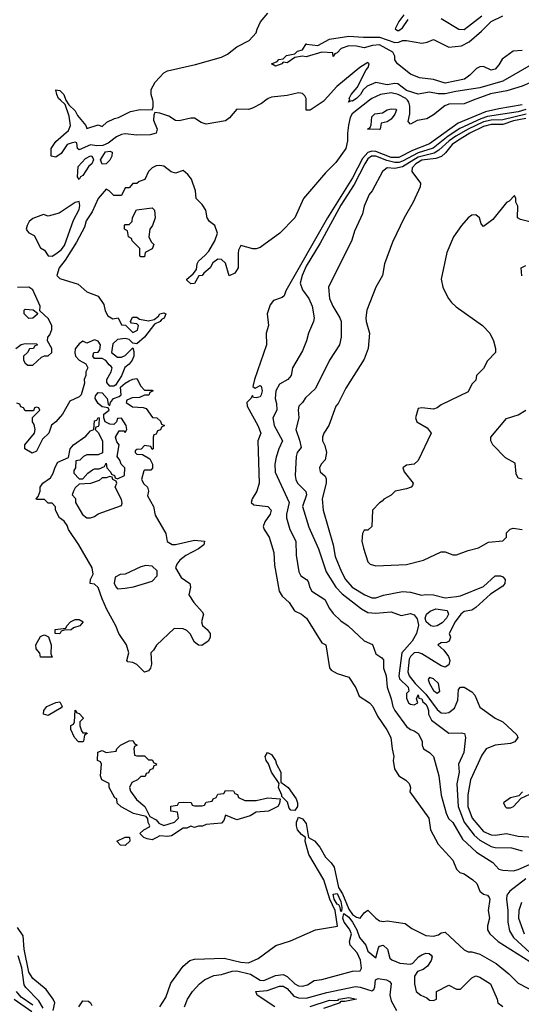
# Model space of a CAD drawing. Header units: inches. Extents: x 2348352 to 2479776, y 460422 to 613655.
# Tile 535 of 590: x 2451182 to 2453786, y 575303 to 580419. Entities that reach past the tile are written whole.
import ezdxf

# ---------------------------------------------------------------- set-up
doc = ezdxf.new("R2010")
doc.units = ezdxf.units.IN
doc.header["$MEASUREMENT"] = 0
doc.layers.add('C4557', color=7, linetype='Continuous')
doc.layers.add('C4558', color=7, linetype='Continuous')

msp = doc.modelspace()

# ---------------------------------------------------------------- linework, layer by layer
at = {"layer": 'C4557', "color": 4}
for points, elevation in [([(2452997.7, 580000), (2452908, 579930), (2452897.1, 579910), (2452888.6, 579871.4), (2452883.1, 579830), (2452884, 579790), (2452874.8, 579750), (2452822.5, 579677.5), (2452770, 579624), (2452656, 579490), (2452610, 579388.7), (2452532, 579310), (2452430, 579235.3), (2452410, 579228), (2452391.6, 579228.4), (2452330, 579246), (2452318, 579222), (2452315.3, 579204.7), (2452316, 579130), (2452298, 579102), (2452270, 579088.7), (2452250, 579154), (2452230, 579173.2), (2452210, 579175.3), (2452184, 579156), (2452170.7, 579130), (2452138, 579102), (2452130, 579089.2), (2452111.3, 579088.7), (2452090, 579049), (2452070, 579046), (2452050, 579066), (2452049, 579070), (2452082, 579098), (2452099, 579121), (2452102.7, 579150), (2452110, 579164.7), (2452145.2, 579194.8), (2452163.1, 579216.9), (2452195.3, 579270), (2452208.7, 579310), (2452195.3, 579350), (2452168, 579370), (2452155.3, 579390), (2452148.7, 579430), (2452130, 579458), (2452098, 579490), (2452094, 579530), (2452073.2, 579590), (2452054.8, 579614.8), (2452030, 579635.3), (2451990, 579622), (2451969.1, 579629.1), (2451930, 579658), (2451910, 579662), (2451890, 579659), (2451870, 579648.7), (2451851.3, 579630), (2451830.8, 579589.2), (2451802, 579578), (2451790, 579568), (2451770, 579568), (2451750, 579546), (2451730, 579546), (2451710, 579506), (2451670, 579506), (2451646, 579530), (2451630, 579538), (2451590, 579489), (2451558.6, 579421.4), (2451526.5, 579373.5), (2451518.5, 579341.5), (2451476.9, 579263.1), (2451418, 579170), (2451386, 579130), (2451374.8, 579090), (2451390, 579074.8), (2451485.4, 579045.4), (2451530, 579004.7), (2451590, 578982), (2451619.6, 578939.6), (2451625.4, 578905.4), (2451639.8, 578879.8), (2451665.4, 578865.4), (2451694, 578870), (2451710, 578834), (2451732, 578832), (2451770, 578794), (2451793.6, 578806.4), (2451798, 578830), (2451790, 578838), (2451762, 578842), (2451758, 578850), (2451767.3, 578872.7), (2451790, 578874), (2451803.6, 578863.6), (2451850, 578854), (2451879.5, 578860.5), (2451902, 578878), (2451910, 578890.6), (2451930, 578896.3), (2451941, 578890), (2451932.5, 578867.5), (2451918.8, 578861.2), (2451910.8, 578850), (2451882.5, 578837.5), (2451830, 578769), (2451790, 578735.3), (2451770, 578738), (2451750, 578758), (2451730, 578762), (2451690, 578758), (2451666, 578734), (2451658, 578690), (2451690, 578664.7), (2451710, 578664.7), (2451730, 578674.8), (2451770, 578714), (2451775.3, 578695.3), (2451774, 578670), (2451766, 578650), (2451750.9, 578629.1), (2451727.5, 578612.5), (2451710.8, 578569.2), (2451679.8, 578520.2), (2451670, 578515.3), (2451650, 578515.3), (2451634.6, 578534.6), (2451634, 578550), (2451657.2, 578590), (2451662, 578610), (2451657.2, 578617.2), (2451645.6, 578625.6), (2451629, 578649), (2451610, 578658), (2451570, 578658), (2451562, 578670), (2451566, 578690), (2451590, 578692), (2451597.2, 578702.8), (2451602, 578730), (2451590, 578748), (2451570, 578755.3), (2451530, 578738), (2451510, 578748.7), (2451490, 578735.3), (2451470.6, 578709.4), (2451467.7, 578687.7), (2451470.8, 578670), (2451491, 578650), (2451524.7, 578630), (2451536, 578610), (2451524.7, 578590), (2451524.7, 578570), (2451516, 578550), (2451518.8, 578530), (2451500.7, 578470), (2451490, 578459.3), (2451442.4, 578437.6), (2451404.9, 578370), (2451370, 578329.3), (2451347.7, 578312.3), (2451333.4, 578270), (2451300.9, 578239.1), (2451270, 578177.2), (2451247, 578167), (2451208.7, 578190), (2451208.7, 578210), (2451259, 578270), (2451262, 578290), (2451256.4, 578316.4), (2451248, 578330), (2451248, 578352), (2451286, 578390), (2451282, 578402), (2451270, 578406), (2451258, 578402), (2451254, 578386), (2451210, 578386), (2451202, 578402), (2451187.3, 578407.3), (2451182, 578422), (2451167.3, 578427.3)], 36), ([(2452459.1, 580000), (2452437.1, 579982.9), (2452390, 579959.3), (2452370, 579952.7), (2452310, 579953.2), (2452270.6, 579909.4), (2452250, 579894), (2452150, 579875.3), (2452124.7, 579884.7), (2452090, 579908), (2452070, 579908), (2452010, 579894), (2451990, 579896), (2451956.8, 579916.8), (2451910, 579933.7), (2451883.4, 579936.6), (2451878, 579922), (2451877.1, 579897.1), (2451894.8, 579850), (2451890, 579828.7), (2451858.8, 579821.2), (2451790, 579819.3), (2451730, 579826.6), (2451710, 579822.9), (2451684, 579810), (2451642, 579778), (2451614, 579766), (2451582.7, 579762.7), (2451550, 579768), (2451490, 579742), (2451482, 579750), (2451479, 579779), (2451470, 579782), (2451450, 579778), (2451428.8, 579771.2), (2451396.5, 579723.5), (2451370, 579704.5), (2451345.2, 579710), (2451344.7, 579750), (2451370, 579786), (2451436, 579844), (2451446, 579870), (2451438, 579918), (2451418, 579978), (2451394.4, 580000)], 32), ([(2451422.3, 580000), (2451437.3, 579977.3), (2451470, 579944.7), (2451481.6, 579921.6), (2451524.7, 579870), (2451530, 579854), (2451590, 579872), (2451610, 579864.7), (2451633.6, 579886.4), (2451674.5, 579905.5), (2451695.3, 579910), (2451757.6, 579942.4), (2451807.7, 579952.3), (2451869.4, 579950.6), (2451874.7, 579965.3), (2451874.5, 579994.5), (2451872.9, 580000)], 32), ([(2452764.8, 580000), (2452762.5, 579997.5), (2452690, 579948.7), (2452669, 579949), (2452668.7, 580000)], 32), ([(2452916.7, 580000), (2452910, 579995.1), (2452902.8, 579997.2), (2452889.6, 579989.6), (2452893.6, 580000)], 32), ([(2453536.6, 580000), (2453490, 579982.4), (2453410, 579979.6), (2453389, 579971), (2453330, 579924.5), (2453295.6, 579904.4), (2453245.5, 579894.5), (2453210, 579875.3), (2453199, 579890), (2453206.6, 579930), (2453207.6, 579970), (2453202, 579990), (2453194.5, 580000)], 36), ([(2453790, 579976.8), (2453670, 579956.5), (2453600.5, 579939.5), (2453458.1, 579881.9), (2453310, 579773.5), (2453221, 579739), (2453150, 579702.7), (2453110, 579703.4), (2453030, 579734.3), (2453010, 579735.9), (2452990, 579728.4), (2452962.2, 579697.8), (2452910, 579597.6), (2452779.4, 579390), (2452564, 579010), (2452555.2, 578984.8), (2452544.5, 578975.5), (2452500.3, 578959.8), (2452481.8, 578938.2), (2452466.7, 578890), (2452473.4, 578830), (2452461, 578790), (2452462.8, 578730), (2452400.7, 578550), (2452392.7, 578512.7), (2452403.6, 578503.6), (2452430, 578518), (2452435.3, 578515.3), (2452440.7, 578490), (2452436.3, 578470), (2452430, 578459), (2452410, 578454), (2452396.4, 578456.4), (2452390, 578466), (2452382, 578450), (2452361, 578430), (2452362.8, 578410), (2452418.4, 578310), (2452433.4, 578270), (2452419.1, 578230), (2452426, 578010), (2452412.2, 577970), (2452388.2, 577930), (2452383, 577910), (2452397.5, 577897.5), (2452470.4, 577890.3), (2452487.3, 577870), (2452483, 577850), (2452454.9, 577810), (2452446.2, 577786.2), (2452450.7, 577770), (2452476.3, 577730), (2452500.5, 577650), (2452504.9, 577584.9), (2452528.8, 577448.8), (2452543.9, 577423.9), (2452580.7, 577390), (2452608.3, 577348.3), (2452644.7, 577330), (2452671, 577310), (2452750, 577182), (2452771.3, 577170), (2452790.6, 577050.6), (2452799.1, 577039.1), (2452830, 577021), (2452890, 577002), (2452926.8, 576946.8), (2452944.5, 576904.5), (2452998, 576870), (2453016, 576850), (2453039.8, 576799.8), (2453088.5, 576728.5), (2453108, 576690), (2453114.8, 576630), (2453124.7, 576590), (2453121, 576570), (2453127.1, 576527.1), (2453150.6, 576490.6), (2453187.1, 576467.1), (2453204.7, 576450), (2453211, 576430), (2453207.1, 576407.1), (2453306, 576270), (2453314.8, 576210), (2453355.2, 576135.2), (2453430, 576051.3), (2453450, 576004.7), (2453467.5, 575987.5), (2453490, 575981), (2453534.8, 575950), (2453556, 575930), (2453571.3, 575890), (2453590, 575876), (2453610.5, 575870.5), (2453618.5, 575858.5), (2453622.8, 575850), (2453613.4, 575790), (2453620.5, 575750), (2453610.5, 575710), (2453610.5, 575690), (2453622, 575670), (2453666.4, 575630), (2453830, 575524.9)], 44), ([(2453810, 579952.2), (2453770, 579939.5), (2453610, 579915.9), (2453575.9, 579904.1), (2453466.6, 579853.4), (2453405.9, 579814.1), (2453328, 579751.9), (2453250, 579727.1), (2453170, 579683.4), (2453150, 579676.9), (2453130, 579676.6), (2453087.4, 579687.4), (2453030, 579710.5), (2453008.9, 579710), (2452990, 579696.5), (2452972.9, 579670), (2452918.1, 579561.9), (2452850, 579455.4), (2452741.8, 579258.2), (2452670, 579138.7), (2452648.2, 579090), (2452638, 579050), (2452650, 579014.8), (2452683, 578970), (2452700.7, 578930), (2452710.5, 578870.5), (2452706.8, 578850), (2452681, 578790), (2452671, 578750), (2452650, 578698), (2452598.8, 578610), (2452590.7, 578570), (2452574.8, 578550), (2452530, 578525.2), (2452511, 578491), (2452508.4, 578450), (2452515.2, 578424.8), (2452516.3, 578390), (2452496.3, 578350), (2452503, 578310), (2452546.8, 578230), (2452527.7, 578190), (2452514.2, 578145.8), (2452506.7, 578110), (2452508.5, 578068.5), (2452580.4, 577910), (2452566.4, 577850), (2452567.7, 577830), (2452584.9, 577770), (2452614.9, 577710), (2452616.9, 577636.9), (2452630.8, 577550), (2452641, 577530), (2452670.5, 577510.5), (2452679.3, 577499.3), (2452688.2, 577468.2), (2452698.8, 577450), (2452765.5, 577405.5), (2452790, 577358.8), (2452810, 577334), (2452850, 577294.8), (2452886.8, 577270), (2452970, 577191), (2453012.7, 577172.7), (2453030, 577124.7), (2453062.8, 577102.8), (2453070, 577092), (2453070.8, 577050), (2453084.9, 577010), (2453090.4, 576950), (2453110.4, 576890), (2453118.4, 576850), (2453129.1, 576829.1), (2453190, 576746.8), (2453210, 576731), (2453230, 576724.7), (2453250.8, 576710), (2453270.8, 576670), (2453271, 576650), (2453278, 576630), (2453310, 576610.8), (2453331, 576590), (2453357.3, 576490), (2453370.5, 576390), (2453395.8, 576295.8), (2453408.8, 576268.8), (2453430, 576246.8), (2453480.8, 576160.8), (2453553.4, 576093.4), (2453639, 576039), (2453670, 576005.5), (2453690, 575999.5), (2453743.6, 575996.4), (2453770, 576003), (2453828.7, 576030)], 48), ([(2453811.9, 579928.1), (2453690, 579899.3), (2453630, 579896.6), (2453590, 579887.7), (2453510.2, 579850), (2453446.8, 579813.2), (2453411.2, 579790), (2453358.5, 579741.5), (2453334, 579726), (2453250, 579704.7), (2453170, 579654), (2453130, 579646.6), (2453090, 579649), (2453064.7, 579630), (2453011, 579530), (2452996, 579510), (2452971, 579450), (2452961, 579410), (2452919.8, 579320.2), (2452906.4, 579273.6), (2452784.7, 579030), (2452790.8, 578970), (2452807.7, 578930), (2452844, 578870), (2452850.6, 578850), (2452850.7, 578770), (2452842.8, 578730), (2452790.6, 578649.4), (2452716.8, 578503.2), (2452665.8, 578454.2), (2452650.5, 578429.5), (2452631, 578410), (2452627.5, 578392.5), (2452630.6, 578349.4), (2452614.8, 578290), (2452634.9, 578234.9), (2452643.6, 578196.4), (2452622, 578170), (2452617.3, 578150), (2452612.7, 578050), (2452615.5, 578030), (2452624.9, 578010), (2452668.2, 577968.2), (2452670.4, 577950), (2452650.4, 577890), (2452682.9, 577782.9), (2452732.7, 577670), (2452772.2, 577550), (2452822.4, 577470), (2452855.3, 577435.2), (2452957, 577357), (2452990, 577338), (2453030, 577334.9), (2453110, 577342), (2453162.8, 577322.8), (2453210, 577334.4), (2453230, 577326.8), (2453246.2, 577306.2), (2453252.5, 577272.5), (2453242.4, 577230), (2453219.3, 577190), (2453165.7, 577130), (2453150.3, 577010.3), (2453153.4, 576993.4), (2453199.1, 576950), (2453202, 576930), (2453190, 576918), (2453190, 576894), (2453200.7, 576870), (2453210, 576862), (2453230, 576858.8), (2453248.7, 576870), (2453242, 576890), (2453250, 576910.3), (2453253.7, 576893.7), (2453270, 576890.4), (2453275.1, 576875.1), (2453290, 576862.8), (2453297.1, 576850), (2453304, 576830), (2453304, 576810), (2453319, 576779), (2453410, 576711), (2453473.7, 576713.7), (2453491.3, 576710), (2453496, 576690), (2453488.1, 576611.9), (2453460.5, 576550), (2453463.1, 576510), (2453451.7, 576448.3), (2453458.9, 576330), (2453490.3, 576250), (2453541.5, 576181.5), (2453570, 576156), (2453630, 576123.7), (2453650, 576118), (2453735.6, 576115.6), (2453790, 576101)], 52), ([(2453810, 579905), (2453746.3, 579893.7), (2453690, 579875.2), (2453630, 579874.8), (2453590, 579864.5), (2453518.5, 579830), (2453455.6, 579790), (2453428, 579770), (2453393.2, 579726.8), (2453371.4, 579708.6), (2453342.2, 579697.8), (2453270, 579688.2), (2453237.8, 579670), (2453220.3, 579650), (2453218.4, 579630), (2453262.8, 579570), (2453261, 579550), (2453224.7, 579470), (2453178, 579390), (2453116.9, 579263.1), (2453076, 579150), (2453064.7, 579090), (2453031.3, 579030), (2452984.7, 578910), (2452978.8, 578870), (2452980.7, 578850), (2452997.3, 578790), (2452990.8, 578710), (2452970, 578655.3), (2452875.2, 578504.8), (2452834.9, 578425.1), (2452822.8, 578410), (2452786.8, 578310), (2452761, 578270), (2452754.8, 578250), (2452754, 578230), (2452765.8, 578205.9), (2452775.3, 578170), (2452767.3, 578132.7), (2452747.3, 578110), (2452738.8, 578090), (2452741, 578070), (2452767.3, 578047.3), (2452772.8, 578032.8), (2452772.4, 578010), (2452753, 577930), (2452758, 577870), (2452808.5, 577690), (2452819.5, 577630), (2452852.4, 577550), (2452874, 577510), (2452908.2, 577470), (2452974, 577430), (2453010, 577414.4), (2453030, 577414.4), (2453070, 577428.4), (2453170, 577447.7), (2453210, 577444.9), (2453268.1, 577428.1), (2453290, 577433), (2453330, 577430.4), (2453390, 577415.5), (2453450, 577421.6), (2453470, 577425.5), (2453590, 577473.7), (2453650, 577528.7), (2453677.3, 577530), (2453690, 577523.7), (2453701.7, 577510), (2453700.9, 577490), (2453690, 577476.3), (2453626.8, 577433.2), (2453550, 577364.2), (2453530, 577351.3), (2453490, 577343.6), (2453473, 577330), (2453443, 577290), (2453412, 577230), (2453418, 577210), (2453412, 577190), (2453396.9, 577183.1), (2453370, 577182), (2453352, 577170), (2453383.4, 577143.4), (2453408.4, 577110), (2453414.9, 577090), (2453410, 577066), (2453390, 577054), (2453370, 577061.3), (2453270, 577124.4), (2453250, 577131.1), (2453230.2, 577129.8), (2453210.3, 577110), (2453204.1, 577095.9), (2453196.9, 577030), (2453204.7, 577010), (2453234.8, 576970), (2453290, 576913.9), (2453350, 576835.6), (2453370, 576817.7), (2453390, 576814.9), (2453410, 576819.5), (2453438.8, 576841.2), (2453457.4, 576882.6), (2453460.7, 576939.3), (2453470, 576950.8), (2453490, 576950.6), (2453530, 576927.3), (2453544.9, 576910), (2453570, 576846.8), (2453651, 576790), (2453690, 576770.6), (2453762.9, 576702.9), (2453768.4, 576690), (2453753.1, 576666.9), (2453730, 576658.3), (2453650, 576649.6), (2453604, 576630), (2453581.7, 576598.3), (2453522, 576470), (2453509, 576391), (2453509.1, 576330), (2453531.6, 576270), (2453590, 576201.1), (2453630, 576183.1), (2453650, 576181.7), (2453710, 576190.3), (2453770, 576176.1), (2453850, 576172)], 56), ([(2453892.9, 579352.9), (2453781.2, 579381.2), (2453766, 579390), (2453768, 579450), (2453758, 579470), (2453758, 579490), (2453750, 579506), (2453723.5, 579476.5), (2453710, 579469), (2453638.8, 579381.2), (2453590, 579344), (2453578, 579358), (2453569, 579390), (2453550, 579405.2), (2453530, 579402.7), (2453511, 579390), (2453476, 579350), (2453434.8, 579290), (2453399.1, 579210), (2453370.9, 579070.9), (2453378.8, 579030), (2453387.3, 579010), (2453407.7, 578970), (2453424, 578950), (2453447.3, 578927.3), (2453584.7, 578830), (2453622, 578790), (2453642, 578750), (2453652, 578710), (2453652, 578690), (2453610, 578646), (2453590, 578606), (2453554, 578570), (2453550, 578546), (2453530, 578526), (2453510, 578486), (2453370, 578418), (2453350, 578402), (2453330, 578395.3), (2453270, 578402), (2453250, 578398), (2453237.3, 578350), (2453244, 578330), (2453298, 578298), (2453318, 578270), (2453250.6, 578129.4), (2453230, 578108.7), (2453190, 578104), (2453171.3, 578090), (2453178, 578070), (2453224.7, 578010), (2453222, 577998), (2453214, 577990), (2453190, 577982), (2453131.1, 577968.9), (2453110, 577948), (2453071.6, 577928.4), (2453063.6, 577916.4), (2453050, 577908), (2453014, 577870), (2453010, 577786), (2452990, 577766), (2452970, 577766), (2452962, 577750), (2452958, 577710), (2452966.4, 577673.6), (2452990, 577602), (2453002, 577590), (2453030, 577581), (2453190, 577588.2), (2453278, 577610), (2453370, 577654.8), (2453390, 577654.8), (2453430, 577638), (2453450, 577638), (2453510, 577661), (2453564.7, 577675.3), (2453616.5, 577703.5), (2453690, 577711.3), (2453708.7, 577730), (2453710, 577752), (2453728.9, 577771.1), (2453743.1, 577776.9), (2453790.7, 577770.7)], 64), ([(2453788.4, 579088.4), (2453786, 579130), (2453810, 579142)], 64), ([(2451162, 578710), (2451189.1, 578730.9), (2451210, 578736), (2451270, 578734), (2451274, 578730), (2451258, 578722), (2451254, 578710), (2451232, 578708), (2451222, 578690), (2451202, 578670), (2451202, 578650), (2451210, 578634), (2451223.6, 578623.6), (2451250, 578624.7), (2451294.6, 578665.4), (2451310, 578672), (2451330, 578672), (2451348, 578690), (2451348, 578710), (2451326, 578750), (2451328, 578770), (2451338, 578782), (2451348.7, 578810), (2451348.7, 578830), (2451330, 578866), (2451286, 578906), (2451288, 578930), (2451250, 579015.3), (2451230, 579028.7), (2451170, 579028)], 36), ([(2453790, 578031.8), (2453770, 578036), (2453758.7, 578058.7), (2453754.8, 578114.8), (2453703.2, 578143.2), (2453638, 578210), (2453628, 578230), (2453628.7, 578250), (2453710, 578346), (2453770, 578366), (2453810, 578390.8)], 64), ([(2453792.7, 576407.3), (2453774, 576386), (2453730, 576375.3), (2453694, 576350), (2453702, 576330), (2453710, 576324.7), (2453730, 576324.7), (2453746, 576330), (2453786, 576374), (2453830, 576394)], 64), ([(2451909.7, 575290.3), (2451941, 575339), (2451966.8, 575413.2), (2452030, 575500.5), (2452065.2, 575530), (2452090, 575538.4), (2452242.9, 575542.9), (2452330, 575521.1), (2452370, 575519.3), (2452419.3, 575540.7), (2452512.1, 575607.9), (2452587.2, 575632.8), (2452718, 575690), (2452831.7, 575708.3), (2452819.9, 575790), (2452791.4, 575850), (2452760.2, 575950), (2452682.2, 576082.2), (2452663.6, 576150), (2452665.2, 576170), (2452645.1, 576185.1), (2452624.5, 576210), (2452618.7, 576230), (2452619.6, 576250), (2452630, 576274.8), (2452650, 576267.3), (2452670, 576242.8), (2452682, 576170), (2452712.3, 576152.3), (2452739.5, 576119.5), (2452770, 576067), (2452798.7, 576038.7), (2452815.1, 576015.1), (2452837.6, 575910), (2452857.2, 575877.2), (2452890, 575798), (2452910, 575769.3), (2452930, 575756.4), (2452950, 575751.3), (2452970, 575778), (2452990, 575791.3), (2453031, 575750), (2453050, 575737.3), (2453070, 575734), (2453090, 575737.3), (2453182.8, 575722.8), (2453217.5, 575697.5), (2453290, 575660.7), (2453330, 575657.3), (2453355.6, 575664.4), (2453370, 575674.8), (2453390, 575678), (2453490, 575586.8), (2453510, 575574.8), (2453530, 575574.9), (2453570, 575563.7), (2453655.1, 575515.1), (2453721.2, 575461.2), (2453770, 575413.4), (2453870, 575360.4)], 36), ([(2453810, 575954.5), (2453726.8, 575890), (2453710.7, 575870), (2453708.4, 575850), (2453715.6, 575790), (2453716, 575730), (2453724.8, 575684.8), (2453744.9, 575650), (2453852.2, 575552.2)], 48), ([(2453787.9, 575832.1), (2453773.1, 575790), (2453771.7, 575750), (2453800.3, 575670)], 52), ([(2452037.2, 575290), (2452053.2, 575330), (2452079, 575370), (2452115.3, 575410), (2452142, 575430), (2452190, 575453.4), (2452230, 575458), (2452284.7, 575475.3), (2452310, 575477.6), (2452380.4, 575460.4), (2452430, 575428.8), (2452450, 575426), (2452510, 575452.7), (2452550, 575457.1), (2452570, 575448.2), (2452610, 575408.7), (2452630, 575398.7), (2452650, 575396.4), (2452676.1, 575403.9), (2452710, 575426), (2452751.3, 575431.3), (2452910, 575476), (2452950, 575477.3), (2452956.3, 575490), (2452951.9, 575531.9), (2452934, 575570), (2452896.8, 575610), (2452894, 575630), (2452903.9, 575670), (2452894, 575694), (2452866.6, 575730), (2452860.3, 575750), (2452865.4, 575774.6), (2452890, 575755), (2452909, 575730), (2452931.5, 575690), (2452946, 575650), (2452978.3, 575610), (2452990, 575579.1), (2453030, 575544.7), (2453044.1, 575595.9), (2453050, 575604.7), (2453069, 575611), (2453090.8, 575590), (2453103.5, 575543.5), (2453114, 575534), (2453156.1, 575516.1), (2453210, 575512.4), (2453223.3, 575516.7), (2453252.3, 575550), (2453270, 575560.3), (2453290, 575568.2), (2453307.7, 575567.7), (2453318.8, 575558.8), (2453324, 575550), (2453318, 575530), (2453298.4, 575501.6), (2453275.9, 575484.1), (2453246.8, 575473.2), (2453231.6, 575448.4), (2453231.3, 575410), (2453241, 575370), (2453264.7, 575350), (2453296, 575336), (2453310, 575324.7), (2453330, 575322), (2453346, 575330), (2453346, 575370), (2453410, 575402), (2453450, 575382), (2453470, 575382), (2453530, 575441), (2453550.7, 575450.7), (2453570, 575444.7), (2453626, 575410), (2453661, 575330), (2453664.7, 575310), (2453690, 575291)], 32), ([(2451355.1, 575270), (2451363.7, 575310), (2451356.2, 575330), (2451319.7, 575379.8), (2451250, 575437.2), (2451230, 575469.2), (2451205.1, 575590), (2451199.5, 575659.5), (2451170, 575702)], 44), ([(2451303.7, 575283.7), (2451281.4, 575321.4), (2451213, 575390), (2451204.4, 575404.4), (2451193.1, 575493.1), (2451174.3, 575554.3)], 48), ([(2452507, 575290), (2452414, 575350), (2452408, 575370), (2452465.9, 575374.1), (2452530, 575396.9), (2452550, 575396.9), (2452570, 575384.9), (2452605, 575344.9), (2452630, 575337.4), (2452670, 575334.6), (2452776.4, 575363.6), (2452925.2, 575394.8), (2452950, 575392.9), (2453010, 575373.4), (2453019.7, 575380.3), (2453026.2, 575393.8), (2453029.6, 575430.4), (2453043.3, 575436.7), (2453086.8, 575430), (2453102, 575422), (2453110.3, 575410.3), (2453103.1, 575350), (2453110, 575321), (2453138, 575270)], 28), ([(2451250, 575298.8), (2451190, 575340.4), (2451166.2, 575370)], 52), ([(2452690, 575291.4), (2452790, 575324.9), (2452818, 575322), (2452835.3, 575324.7), (2452838, 575330), (2452890, 575338.4), (2452931.3, 575330), (2452870, 575317), (2452850, 575318), (2452844.7, 575315.3), (2452846, 575310), (2452759.3, 575280.7)], 24), ([(2451153.8, 575330), (2451245.6, 575265.6)], 56), ([(2451489.8, 575290.2), (2451510, 575320.4), (2451538.5, 575318.5), (2451550.3, 575310.2), (2451556.7, 575296.7)], 36)]:
    msp.add_lwpolyline(points, dxfattribs=dict(at, elevation=elevation))
for points, elevation in [([(2453050, 579848), (2452988, 579850), (2453002, 579858), (2453007.3, 579872.7), (2453010, 579914), (2453026, 579930), (2453064.7, 579935.3), (2453090, 579950.8), (2453110, 579956), (2453134, 579954), (2453138, 579950), (2453130, 579928), (2453110, 579902), (2453090, 579888), (2453058, 579882), (2453054, 579850)], 36), ([(2451490, 579588.7), (2451482, 579602), (2451484.7, 579655.3), (2451523.1, 579696.9), (2451550, 579712), (2451554, 579710), (2451562, 579702), (2451564.7, 579690), (2451556, 579670), (2451541.4, 579658.6), (2451510, 579608.7), (2451498, 579602)], 32), ([(2451610, 579668.7), (2451602, 579690), (2451626.8, 579733.2), (2451650, 579736), (2451662, 579730), (2451660.7, 579710), (2451650, 579689.3), (2451630, 579669.4)], 32), ([(2451490, 579474), (2451470, 579469), (2451387.1, 579412.9), (2451330, 579398), (2451306, 579406), (2451250, 579385.2), (2451231, 579370), (2451220.7, 579350), (2451216, 579330), (2451221.4, 579321.4), (2451230, 579311.3), (2451256.9, 579296.9), (2451290, 579234), (2451310, 579222), (2451330, 579192), (2451350, 579191), (2451370, 579203), (2451397.1, 579222.9), (2451414.9, 579245.1), (2451462, 579378), (2451490, 579432), (2451493.3, 579453.3)], 36), ([(2451810, 579186), (2451806, 579190), (2451806, 579230), (2451766, 579270), (2451762, 579282), (2451746, 579290), (2451742, 579322), (2451726, 579330), (2451726, 579350), (2451730, 579354), (2451750, 579354), (2451766, 579370), (2451768.4, 579391.6), (2451788.4, 579431.6), (2451870, 579442), (2451882, 579430), (2451884.7, 579390), (2451870.7, 579349.3), (2451858, 579330), (2451852, 579290), (2451864.7, 579264.7), (2451878, 579250), (2451870, 579228), (2451834, 579210), (2451830, 579186)], 36), ([(2451230, 578866), (2451206, 578890), (2451206, 578910), (2451210, 578914), (2451251.6, 578911.6), (2451274, 578894), (2451272.7, 578887.3), (2451250, 578868)], 36), ([(2451830, 578494), (2451870, 578494), (2451874, 578490), (2451858, 578482), (2451851.6, 578468.4), (2451830, 578468), (2451803.6, 578456.4), (2451765.4, 578454.6), (2451738, 578442), (2451734, 578430), (2451766.8, 578406.8), (2451823.6, 578403.6), (2451838, 578398), (2451872, 578352), (2451894, 578350), (2451912.7, 578332.7), (2451918, 578318), (2451934, 578310), (2451918, 578302), (2451912.7, 578287.3), (2451898, 578282), (2451890, 578266), (2451878, 578262), (2451874, 578250), (2451874, 578190), (2451870, 578186), (2451862, 578202), (2451830, 578206), (2451812.7, 578187.3), (2451790, 578186), (2451782, 578178), (2451782, 578170), (2451790, 578162), (2451819.6, 578159.6), (2451858, 578138), (2451872, 578110), (2451871.6, 578088.4), (2451862, 578078), (2451830, 578078), (2451826, 578074), (2451814.8, 578030), (2451827.1, 578007.1), (2451844.7, 577990), (2451850.8, 577970), (2451845.4, 577945.4), (2451876, 577890), (2451884.9, 577844.9), (2451941, 577750), (2451947.9, 577707.9), (2451972.8, 577692.8), (2451990, 577692.2), (2452090, 577714), (2452142, 577710), (2452137.3, 577690), (2452110, 577669.6), (2452044.7, 577635.3), (2452013, 577610), (2451997.3, 577590), (2451991.3, 577570), (2452020.9, 577520.9), (2452064.9, 577490), (2452068.2, 577470), (2452060.7, 577430), (2452086.8, 577390), (2452130, 577342.8), (2452136.4, 577330), (2452126, 577290), (2452130.5, 577270.5), (2452154.8, 577250), (2452170.6, 577229.4), (2452170.7, 577209.3), (2452161, 577190), (2452126.8, 577166.8), (2452109.5, 577169.5), (2452090, 577184), (2452067.7, 577227.7), (2452050, 577246), (2452030, 577254), (2451983.6, 577256.4), (2451891.6, 577168.4), (2451876.9, 577143.1), (2451862, 577130), (2451866, 577070), (2451861, 577050), (2451850, 577035.3), (2451830, 577028.7), (2451790, 577068.7), (2451770, 577079), (2451743.1, 577083.1), (2451738, 577090), (2451749.2, 577130), (2451737.2, 577170), (2451697.2, 577230), (2451681.2, 577270), (2451634.8, 577354.8), (2451609.5, 577409.5), (2451590, 577468.7), (2451570, 577485.2), (2451548, 577490), (2451549, 577510), (2451562.7, 577537.3), (2451558, 577570), (2451489, 577690), (2451435.3, 577770), (2451428.7, 577790), (2451412.9, 577812.9), (2451388, 577830), (2451368, 577870), (2451367.3, 577887.3), (2451350, 577906), (2451330, 577906), (2451310, 577926), (2451270, 577926), (2451268, 577930), (2451278, 577942), (2451288, 577970), (2451288.7, 577990), (2451302, 578010), (2451341.2, 578038.8), (2451356.5, 578063.5), (2451365.6, 578094.4), (2451380.2, 578119.8), (2451435.3, 578144.7), (2451444, 578190), (2451462, 578210), (2451524.7, 578255.3), (2451550, 578282), (2451566, 578290), (2451570, 578334), (2451582, 578338), (2451590, 578351.3), (2451594, 578350), (2451592, 578312), (2451590, 578306), (2451578, 578302), (2451574, 578290), (2451590, 578274), (2451611.3, 578230), (2451611.6, 578168.4), (2451590, 578158), (2451530, 578158), (2451514, 578150), (2451494, 578130), (2451474, 578126), (2451472, 578090), (2451463.6, 578076.4), (2451463.6, 578063.6), (2451490, 578034), (2451510, 578034), (2451536.4, 578063.6), (2451560.2, 578079.8), (2451570, 578084.7), (2451595.3, 578084.7), (2451622, 578098), (2451630, 578114), (2451634, 578090), (2451654, 578070), (2451658, 578058), (2451674, 578050), (2451678, 578038), (2451690, 578034), (2451726, 578050), (2451728, 578090), (2451708, 578110), (2451702, 578130), (2451688.7, 578150), (2451698, 578210), (2451685.6, 578225.6), (2451679, 578250), (2451698, 578282), (2451722, 578282), (2451730, 578274), (2451738, 578290), (2451735.3, 578310), (2451710, 578348), (2451690, 578346), (2451684.7, 578330), (2451670, 578315.3), (2451650, 578317.2), (2451626, 578330), (2451618, 578350), (2451618, 578370), (2451646, 578390), (2451642, 578402), (2451610, 578408), (2451590, 578424), (2451574.5, 578450), (2451575.1, 578464.9), (2451590, 578482), (2451610, 578481), (2451636, 578450), (2451642, 578422), (2451650, 578414), (2451654, 578430), (2451669.3, 578450.7), (2451699, 578461), (2451708, 578470), (2451706, 578510), (2451729, 578531), (2451750, 578542), (2451770, 578552), (2451790, 578554), (2451810, 578514)], 36), ([(2451650, 578046), (2451630, 578038), (2451610, 578038), (2451594.8, 578025.2), (2451550, 578008.7), (2451490, 578006), (2451470, 577986), (2451462, 577970), (2451454, 577950), (2451471.6, 577931.6), (2451472, 577910), (2451507.5, 577847.5), (2451530, 577831.3), (2451550, 577831.3), (2451570, 577838), (2451590, 577851.3), (2451710, 577894), (2451714, 577906), (2451710, 577926), (2451678, 577990), (2451686, 578010), (2451682, 578022), (2451666, 578030), (2451662, 578042)], 36), ([(2451836.9, 577583.1), (2451810, 577575.3), (2451730, 577538), (2451703.6, 577536.4), (2451678, 577522), (2451672, 577490), (2451682, 577470), (2451690, 577462), (2451730, 577464.7), (2451772.7, 577472.7), (2451870, 577502), (2451895.3, 577530), (2451894.8, 577554.8), (2451870, 577579)], 36), ([(2453330, 577266.2), (2453317.2, 577270), (2453291.6, 577290), (2453286.6, 577310), (2453294.5, 577330), (2453313.7, 577346.3), (2453342.7, 577357.3), (2453401, 577350), (2453408.5, 577330), (2453398.3, 577310), (2453375.6, 577284.4), (2453350, 577269.8)], 52), ([(2451390, 577228), (2451366, 577230), (2451366, 577250), (2451422, 577258), (2451426, 577270), (2451446, 577290), (2451470, 577302), (2451490, 577302), (2451512, 577290), (2451494, 577270), (2451461, 577259), (2451450, 577248.7), (2451412.7, 577247.3), (2451398, 577242)], 36), ([(2451290, 577106), (2451287.3, 577127.3), (2451268, 577150), (2451266, 577170), (2451290, 577214), (2451300.4, 577219.6), (2451310, 577222), (2451332, 577212), (2451344.7, 577170), (2451343.6, 577123.6), (2451350, 577106)], 36), ([(2453310, 577001.2), (2453303, 576990), (2453309, 576970), (2453330, 576932.7), (2453350, 576919.5), (2453362.9, 576930), (2453355.6, 576970), (2453330, 576994.3)], 64), ([(2451330, 576804), (2451306, 576810), (2451308, 576830), (2451322, 576850), (2451370, 576872), (2451390, 576874), (2451402, 576850), (2451396.9, 576843.1)], 36), ([(2451510, 576714), (2451530, 576714), (2451532, 576710), (2451518, 576702), (2451514, 576670), (2451510, 576666), (2451487.3, 576667.3), (2451466, 576690), (2451448, 576730), (2451448, 576752), (2451462, 576758), (2451466, 576770), (2451470, 576832), (2451478, 576818), (2451490, 576814), (2451511.6, 576791.6), (2451511.6, 576788.4), (2451494, 576770), (2451494, 576750), (2451503.6, 576723.6)], 36), ([(2451790, 576594), (2451830, 576594), (2451850, 576574), (2451870, 576574), (2451878, 576558), (2451892.7, 576552.7), (2451890, 576546), (2451878, 576542), (2451872.7, 576527.3), (2451858, 576522), (2451850, 576506), (2451838, 576502), (2451832.7, 576487.3), (2451810, 576486), (2451794, 576470), (2451764.7, 576455.3), (2451752, 576430), (2451758, 576410), (2451787.7, 576367.7), (2451830.8, 576330.8), (2451858, 576278), (2451890, 576262), (2451904.7, 576244.7), (2451930, 576232), (2451986, 576250), (2452006, 576270), (2452002, 576302), (2451967.3, 576307.3), (2451967.3, 576332.7), (2452002, 576338), (2452008.4, 576351.6), (2452030, 576354), (2452071.6, 576351.6), (2452078, 576338), (2452090, 576334), (2452130, 576334), (2452142, 576338), (2452150, 576354), (2452182, 576358), (2452186, 576370), (2452202, 576378), (2452210, 576394), (2452242, 576398), (2452250, 576414), (2452292.7, 576412.7), (2452298, 576398), (2452312.7, 576392.7), (2452318, 576378), (2452350, 576362), (2452410, 576362), (2452470, 576376), (2452534, 576370), (2452530, 576346), (2452522, 576330), (2452473.2, 576306.8), (2452410, 576302), (2452378, 576282), (2452310, 576262), (2452250, 576286), (2452242, 576258), (2452230, 576244), (2452150, 576238), (2452130.9, 576229.1), (2452110, 576228.7), (2452090, 576222), (2452070, 576228.7), (2452050, 576218), (2452030, 576218), (2451970, 576179), (2451950, 576175.3), (2451910, 576178), (2451890, 576168), (2451870, 576158), (2451843.1, 576163.1), (2451826, 576170), (2451806, 576190), (2451826, 576210), (2451855.3, 576224.7), (2451858, 576230), (2451848.4, 576248.4), (2451847.3, 576267.3), (2451838, 576278), (2451773.6, 576293.6), (2451708.7, 576328.7), (2451688.7, 576348.7), (2451686, 576370), (2451676.4, 576376.4), (2451646, 576430), (2451646, 576450), (2451608, 576470), (2451602, 576490), (2451606, 576550), (2451602, 576562), (2451586, 576570), (2451587.3, 576612.7), (2451610, 576622), (2451630, 576612), (2451682, 576618), (2451686, 576630), (2451706, 576650), (2451750, 576672), (2451770, 576674), (2451778, 576658), (2451792, 576650), (2451778, 576642), (2451774, 576630), (2451778, 576598)], 36), ([(2452610, 576309.2), (2452590, 576312.3), (2452581.4, 576321.4), (2452573.1, 576353.1), (2452542.7, 576382.7), (2452543.7, 576390), (2452526, 576430), (2452529.2, 576450), (2452489.7, 576509.7), (2452472.9, 576552.9), (2452461.6, 576570), (2452456.2, 576590), (2452469.3, 576610.7), (2452490, 576600.5), (2452510.2, 576570.2), (2452514.9, 576550), (2452536.9, 576510), (2452538, 576458), (2452576, 576430), (2452616.4, 576370), (2452624.9, 576350), (2452624.9, 576330)], 36), ([(2451730, 576128.7), (2451706, 576130), (2451686, 576150), (2451730, 576172), (2451752, 576172), (2451754, 576150)], 36), ([(2452850, 575786), (2452846.4, 575806.4), (2452839.2, 575819.2), (2452830, 575822.7), (2452814.5, 575850), (2452810, 575876), (2452830, 575878.5), (2452850, 575837.6), (2452854.3, 575805.7), (2452853.2, 575786.8)], 32)]:
    msp.add_lwpolyline(points, close=True, dxfattribs=dict(at, elevation=elevation))
at = {"layer": 'C4558', "color": 4}
for points, elevation in [([(2454054.9, 580490), (2454016, 580384), (2453963.4, 580296.6), (2453947.7, 580250), (2453930.7, 580230), (2453901, 580210), (2453850, 580191.8), (2453690, 580099.7), (2453570, 580065.1), (2453446.5, 580046.5), (2453390, 580033.5), (2453353.9, 580033.9), (2453310, 580042), (2453250, 580032), (2453190, 580051.3), (2453145.4, 580085.4), (2453130, 580087.6), (2453090, 580080.5), (2453030, 580092.7), (2452986.7, 580073.3), (2452965.8, 580054.2), (2452950.4, 580030), (2452930.4, 580010), (2452916.7, 580000)], 32), ([(2454331, 580470), (2454250, 580385.2), (2454170, 580329), (2454090, 580261.2), (2454030, 580226), (2453980.3, 580179.7), (2453890, 580131.3), (2453830, 580091.2), (2453790, 580073), (2453711.2, 580048.8), (2453626.1, 580033.9), (2453536.6, 580000)], 36), ([(2451872.9, 580000), (2451864.5, 580030), (2451864.4, 580055.6), (2451885.3, 580094.7), (2451930, 580143), (2451950, 580153), (2452094.5, 580185.5), (2452230, 580224), (2452260.7, 580239.3), (2452310, 580277.3), (2452374, 580310), (2452409, 580350), (2452414, 580370), (2452432.9, 580407.1), (2452470, 580452)], 32), ([(2453790, 580259.3), (2453744.5, 580255.5), (2453686.4, 580213.6), (2453670, 580184), (2453650, 580162.7), (2453630, 580157.2), (2453590, 580176), (2453570, 580173.2), (2453554, 580166), (2453518.8, 580130), (2453490.8, 580110), (2453390, 580089.7), (2453330, 580107.8), (2453257, 580117), (2453210, 580136), (2453142.7, 580190), (2453129.3, 580210), (2453129, 580230), (2453119, 580250), (2453050, 580288.6), (2453014.4, 580285.6), (2452970, 580272.7), (2452930, 580282), (2452890, 580283.7), (2452851.3, 580270), (2452830, 580246), (2452818, 580242), (2452810, 580228), (2452807.3, 580247.3), (2452750, 580249.4), (2452670, 580226), (2452650, 580229), (2452610, 580222), (2452570, 580195.3), (2452550, 580198), (2452542, 580190), (2452510, 580178), (2452488.9, 580188.9), (2452518, 580202), (2452527.2, 580212.8), (2452550, 580216), (2452567.2, 580232.8), (2452610, 580242), (2452624.8, 580255.2), (2452650, 580262.8), (2452670, 580294), (2452671, 580291), (2452730, 580284), (2452790, 580318.4), (2452890, 580332.7), (2452967.3, 580327.3), (2453050, 580328.5), (2453130, 580301.1), (2453150, 580301.6), (2453170, 580310.3), (2453190, 580310.4), (2453270, 580296.1), (2453298.2, 580301.8), (2453330, 580315.2), (2453410, 580276.3), (2453476.4, 580283.6), (2453515.6, 580304.4), (2453580.1, 580359.9), (2453629.5, 580410), (2453690, 580438.9)], 28), ([(2453176.3, 580443.7), (2453150, 580409), (2453132, 580372), (2453143, 580363), (2453150, 580363), (2453170, 580376), (2453199.5, 580420.5)], 32), ([(2453370, 580424.9), (2453462, 580370), (2453490, 580368), (2453580.9, 580439.1)], 32), ([(2452893.6, 580000), (2452895.3, 580004.7), (2452892.7, 580010), (2452902.9, 580030), (2452934, 580066), (2452981.4, 580158.6), (2452991.8, 580170), (2452996, 580190), (2452990, 580197.2), (2452948, 580170), (2452828.5, 580071.5), (2452764.8, 580000)], 32), ([(2451394.4, 580000), (2451383.7, 580010), (2451374, 580030), (2451370, 580054), (2451390, 580050.8), (2451410.4, 580030.4), (2451421.4, 580001.4), (2451422.3, 580000)], 32), ([(2452668.7, 580000), (2452668.7, 580010), (2452663.1, 580023.1), (2452650, 580035.3), (2452630, 580039), (2452570, 580025.2), (2452490, 580017.2), (2452472, 580010), (2452459.1, 580000)], 32), ([(2453194.5, 580000), (2453187, 580010), (2453146.6, 580030), (2453110, 580039.3), (2453054.8, 580030), (2453010.5, 580010), (2452997.7, 580000)], 36)]:
    msp.add_lwpolyline(points, dxfattribs=dict(at, elevation=elevation))

doc.saveas('drawing.dxf')
